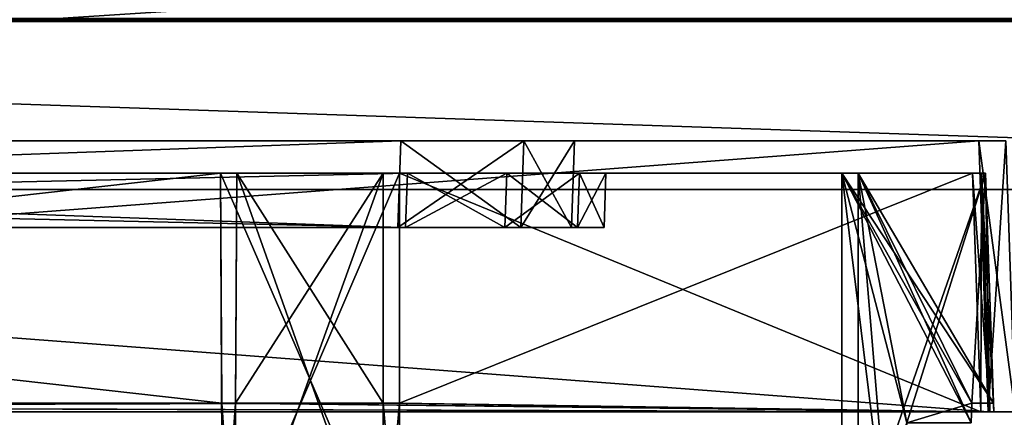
# Model space of a CAD drawing. Header units: millimetres. Extents: x -269 to 269, y -42 to 416.
# Tile 307 of 355: x 4 to 94, y 324 to 361. Entities that reach past the tile are written whole.
import ezdxf

# ---------------------------------------------------------------- set-up
doc = ezdxf.new("R2010")
doc.units = ezdxf.units.MM
doc.header["$LTSCALE"] = 65.185185
for name, color, linetype in [('2087', 7, 'CONTINUOUS'), ('2089', 7, 'CONTINUOUS'), ('2091', 7, 'CONTINUOUS'), ('2093', 7, 'CONTINUOUS'), ('2094', 7, 'CONTINUOUS'), ('2099', 7, 'CONTINUOUS'), ('2100', 7, 'CONTINUOUS'), ('2101', 7, 'CONTINUOUS'), ('2102', 7, 'CONTINUOUS'), ('2103', 7, 'CONTINUOUS'), ('2104', 7, 'CONTINUOUS'), ('2106', 7, 'CONTINUOUS'), ('2107', 7, 'CONTINUOUS'), ('2109', 7, 'CONTINUOUS'), ('2111', 7, 'CONTINUOUS'), ('2112', 7, 'CONTINUOUS'), ('2113', 7, 'CONTINUOUS'), ('2114', 7, 'CONTINUOUS'), ('2115', 7, 'CONTINUOUS'), ('2116', 7, 'CONTINUOUS'), ('2117', 7, 'CONTINUOUS'), ('2118', 7, 'CONTINUOUS'), ('2119', 7, 'CONTINUOUS'), ('2120', 7, 'CONTINUOUS'), ('2121', 7, 'CONTINUOUS'), ('2122', 7, 'CONTINUOUS'), ('2123', 7, 'CONTINUOUS'), ('2124', 7, 'CONTINUOUS'), ('2125', 7, 'CONTINUOUS'), ('2126', 7, 'CONTINUOUS'), ('2132', 7, 'CONTINUOUS'), ('2133', 7, 'CONTINUOUS'), ('2134', 7, 'CONTINUOUS'), ('2179', 7, 'CONTINUOUS'), ('2180', 7, 'CONTINUOUS'), ('2182', 7, 'CONTINUOUS'), ('2183', 7, 'CONTINUOUS'), ('2184', 7, 'CONTINUOUS'), ('2185', 7, 'CONTINUOUS'), ('2186', 7, 'CONTINUOUS'), ('2187', 7, 'CONTINUOUS'), ('2188', 7, 'CONTINUOUS'), ('2189', 7, 'CONTINUOUS'), ('2190', 7, 'CONTINUOUS'), ('2191', 7, 'CONTINUOUS'), ('2192', 7, 'CONTINUOUS'), ('2193', 7, 'CONTINUOUS'), ('2194', 7, 'CONTINUOUS'), ('2195', 7, 'CONTINUOUS'), ('2196', 7, 'CONTINUOUS'), ('2197', 7, 'CONTINUOUS'), ('2198', 7, 'CONTINUOUS'), ('2204', 7, 'CONTINUOUS'), ('2205', 7, 'CONTINUOUS'), ('2206', 7, 'CONTINUOUS'), ('2207', 7, 'CONTINUOUS'), ('2208', 7, 'CONTINUOUS'), ('2209', 7, 'CONTINUOUS'), ('2221', 7, 'CONTINUOUS'), ('2222', 7, 'CONTINUOUS'), ('2223', 7, 'CONTINUOUS'), ('2225', 7, 'CONTINUOUS'), ('2226', 7, 'CONTINUOUS'), ('2229', 7, 'CONTINUOUS'), ('2230', 7, 'CONTINUOUS'), ('2232', 7, 'CONTINUOUS'), ('2233', 7, 'CONTINUOUS'), ('3122', 7, 'CONTINUOUS'), ('3123', 7, 'CONTINUOUS'), ('3181', 7, 'CONTINUOUS'), ('3182', 7, 'CONTINUOUS'), ('3185', 7, 'CONTINUOUS')]:
    doc.layers.add(name, color=color, linetype=linetype)

msp = doc.modelspace()

# ---------------------------------------------------------------- linework, layer by layer
at = {"layer": '2087', "linetype": 'Continuous'}
for points in [[(93.002, 325, -5), (-237.002, 325, -5), (92.301, 325, -8), (93.002, 325, -5)], [(92.301, 325, -8), (-237.002, 325, -5), (-236.301, 325, -8), (92.301, 325, -8)], [(-237.002, 325, -342), (93.002, 325, -342), (-236.301, 325, -339), (-237.002, 325, -342)], [(-236.301, 325, -339), (93.002, 325, -342), (92.301, 325, -339), (-236.301, 325, -339)], [(93.149, 325, -8.351), (93.002, 325, -5), (92.301, 325, -8), (93.149, 325, -8.351)], [(92.301, 325, -339), (93.002, 325, -342), (93.149, 325, -338.649), (92.301, 325, -339)], [(95.476, 325, -6.024), (93.002, 325, -5), (93.5, 325, -9.199), (95.476, 325, -6.024)], [(93.5, 325, -9.199), (93.002, 325, -5), (93.149, 325, -8.351), (93.5, 325, -9.199)], [(93.002, 325, -342), (95.476, 325, -340.976), (93.149, 325, -338.649), (93.002, 325, -342)], [(95.476, 325, -340.976), (93.5, 325, -337.801), (93.149, 325, -338.649), (95.476, 325, -340.976)], [(95.476, 325, -340.976), (95.476, 325, -6.024), (93.5, 325, -9.199), (95.476, 325, -340.976)], [(93.5, 325, -337.801), (95.476, 325, -340.976), (93.5, 325, -9.199), (93.5, 325, -337.801)]]:
    msp.add_3dface(points, dxfattribs=at)
at = {"layer": '2089', "linetype": 'Continuous'}
for points in [[(-236.129, 350, -5.873), (92.129, 350, -5.873), (-182.883, 350, -46.627), (-236.129, 350, -5.873)], [(92.129, 350, -341.127), (-236.129, 350, -341.127), (38.883, 350, -300.373), (92.129, 350, -341.127)], [(38.883, 350, -300.373), (-236.129, 350, -341.127), (-182.883, 350, -300.373), (38.883, 350, -300.373)], [(-182.883, 350, -46.627), (92.129, 350, -5.873), (38.883, 350, -46.627), (-182.883, 350, -46.627)], [(38.883, 350, -46.627), (92.129, 350, -5.873), (50.189, 350, -51.307), (38.883, 350, -46.627)], [(50.189, 350, -295.692), (92.129, 350, -341.127), (38.883, 350, -300.373), (50.189, 350, -295.692)], [(50.189, 350, -51.307), (92.129, 350, -5.873), (54.873, 350, -62.617), (50.189, 350, -51.307)], [(54.873, 350, -284.383), (92.129, 350, -341.127), (50.189, 350, -295.692), (54.873, 350, -284.383)], [(92.129, 350, -5.873), (92.129, 350, -341.127), (54.873, 350, -284.383), (92.129, 350, -5.873)], [(54.873, 350, -62.617), (92.129, 350, -5.873), (54.873, 350, -284.383), (54.873, 350, -62.617)], [(92.129, 350, -5.873), (94.603, 350, -6.897), (92.129, 350, -341.127), (92.129, 350, -5.873)], [(92.129, 350, -341.127), (94.603, 350, -6.897), (94.603, 350, -340.103), (92.129, 350, -341.127)]]:
    msp.add_3dface(points, dxfattribs=at)
at = {"layer": '2091', "linetype": 'Continuous'}
for points in [[(39.305, 342, -43.906), (-183.305, 342, -43.906), (38.603, 342, -46.906), (39.305, 342, -43.906)], [(38.603, 342, -46.906), (-183.305, 342, -43.906), (-182.603, 342, -46.906), (38.603, 342, -46.906)], [(-183.305, 342, -303.094), (39.305, 342, -303.094), (-182.603, 342, -300.094), (-183.305, 342, -303.094)], [(-182.603, 342, -300.094), (39.305, 342, -303.094), (38.603, 342, -300.094), (-182.603, 342, -300.094)], [(49.913, 342, -51.59), (39.305, 342, -43.906), (38.603, 342, -46.906), (49.913, 342, -51.59)], [(39.305, 342, -303.094), (48.454, 342, -300.642), (38.603, 342, -300.094), (39.305, 342, -303.094)], [(38.603, 342, -300.094), (48.454, 342, -300.642), (49.913, 342, -295.409), (38.603, 342, -300.094)], [(48.452, 342, -46.357), (39.305, 342, -43.906), (49.913, 342, -51.59), (48.452, 342, -46.357)], [(55.146, 342, -53.052), (48.452, 342, -46.357), (54.594, 342, -62.897), (55.146, 342, -53.052)], [(54.594, 342, -62.897), (48.452, 342, -46.357), (49.913, 342, -51.59), (54.594, 342, -62.897)], [(48.454, 342, -300.642), (55.145, 342, -293.95), (49.913, 342, -295.409), (48.454, 342, -300.642)], [(55.145, 342, -293.95), (54.594, 342, -284.103), (49.913, 342, -295.409), (55.145, 342, -293.95)], [(55.145, 342, -293.95), (55.146, 342, -53.052), (54.594, 342, -62.897), (55.145, 342, -293.95)], [(54.594, 342, -284.103), (55.145, 342, -293.95), (54.594, 342, -62.897), (54.594, 342, -284.103)], [(57.594, 342, -284.805), (55.146, 342, -53.052), (55.145, 342, -293.95), (57.594, 342, -284.805)], [(57.594, 342, -62.195), (55.146, 342, -53.052), (57.594, 342, -284.805), (57.594, 342, -62.195)]]:
    msp.add_3dface(points, dxfattribs=at)
at = {"layer": '2093', "linetype": 'Continuous'}
for points in [[(23.75, 347, -8.768), (23.75, 347, -20.5), (37.25, 347, -20.5), (23.75, 347, -8.768)], [(37.25, 347, -8.768), (23.75, 347, -8.768), (37.25, 347, -20.5), (37.25, 347, -8.768)]]:
    msp.add_3dface(points, dxfattribs=at)
at = {"layer": '2094', "linetype": 'Continuous'}
for points in [[(92.732, 347, -64.25), (81, 347, -64.25), (81, 347, -77.75), (92.732, 347, -64.25)], [(92.732, 347, -77.75), (92.732, 347, -64.25), (81, 347, -77.75), (92.732, 347, -77.75)]]:
    msp.add_3dface(points, dxfattribs=at)
at = {"layer": '2099', "linetype": 'Continuous'}
for points in [[(81, 347, -269.25), (81, 347, -282.75), (92.732, 347, -269.25), (81, 347, -269.25)], [(92.732, 347, -269.25), (81, 347, -282.75), (92.732, 347, -282.75), (92.732, 347, -269.25)]]:
    msp.add_3dface(points, dxfattribs=at)
at = {"layer": '2100', "linetype": 'Continuous'}
for points in [[(37.25, 347, -326.5), (23.75, 347, -326.5), (37.25, 347, -338.232), (37.25, 347, -326.5)], [(37.25, 347, -338.232), (23.75, 347, -326.5), (23.75, 347, -338.232), (37.25, 347, -338.232)]]:
    msp.add_3dface(points, dxfattribs=at)
at = {"layer": '2101', "linetype": 'Continuous'}
for points in [[(22.25, 347, -22), (-166.25, 347, -22), (-183.479, 347, -43.732), (22.25, 347, -22)], [(38.75, 347, -22), (22.25, 347, -22), (-183.479, 347, -43.732), (38.75, 347, -22)], [(39.479, 347, -43.732), (38.75, 347, -22), (-183.479, 347, -43.732), (39.479, 347, -43.732)], [(-183.479, 347, -303.268), (-182.75, 347, -325), (39.479, 347, -303.268), (-183.479, 347, -303.268)], [(-182.75, 347, -325), (-166.25, 347, -325), (39.479, 347, -303.268), (-182.75, 347, -325)], [(-166.25, 347, -8.768), (-166.25, 347, -22), (22.25, 347, -8.768), (-166.25, 347, -8.768)], [(22.25, 347, -8.768), (-166.25, 347, -22), (22.25, 347, -22), (22.25, 347, -8.768)], [(22.25, 347, -338.232), (22.25, 347, -325), (-166.25, 347, -338.232), (22.25, 347, -338.232)], [(-166.25, 347, -338.232), (22.25, 347, -325), (-166.25, 347, -325), (-166.25, 347, -338.232)], [(-166.25, 347, -325), (22.25, 347, -325), (39.479, 347, -303.268), (-166.25, 347, -325)], [(38.75, 347, -325), (92.732, 347, -284.25), (22.25, 347, -325), (38.75, 347, -325)], [(22.25, 347, -325), (92.732, 347, -284.25), (48.627, 347, -300.818), (22.25, 347, -325)], [(39.479, 347, -303.268), (22.25, 347, -325), (48.627, 347, -300.818), (39.479, 347, -303.268)], [(38.75, 347, -8.768), (38.75, 347, -22), (91.532, 347, -8.768), (38.75, 347, -8.768)], [(91.532, 347, -8.768), (38.75, 347, -22), (92.381, 347, -9.119), (91.532, 347, -8.768)], [(92.381, 347, -9.119), (38.75, 347, -22), (92.732, 347, -9.968), (92.381, 347, -9.119)], [(92.732, 347, -9.968), (38.75, 347, -22), (39.479, 347, -43.732), (92.732, 347, -9.968)], [(92.732, 347, -337.032), (92.732, 347, -284.25), (38.75, 347, -325), (92.732, 347, -337.032)], [(92.381, 347, -337.881), (92.732, 347, -337.032), (38.75, 347, -338.232), (92.381, 347, -337.881)], [(38.75, 347, -338.232), (92.732, 347, -337.032), (38.75, 347, -325), (38.75, 347, -338.232)], [(91.532, 347, -338.232), (92.381, 347, -337.881), (38.75, 347, -338.232), (91.532, 347, -338.232)], [(48.629, 347, -46.183), (92.732, 347, -9.968), (39.479, 347, -43.732), (48.629, 347, -46.183)], [(48.627, 347, -300.818), (92.732, 347, -284.25), (55.321, 347, -294.122), (48.627, 347, -300.818)], [(55.32, 347, -52.876), (92.732, 347, -9.968), (48.629, 347, -46.183), (55.32, 347, -52.876)], [(57.768, 347, -62.021), (92.732, 347, -9.968), (55.32, 347, -52.876), (57.768, 347, -62.021)], [(92.732, 347, -284.25), (57.768, 347, -284.979), (55.321, 347, -294.122), (92.732, 347, -284.25)], [(79.5, 347, -62.75), (92.732, 347, -9.968), (57.768, 347, -62.021), (79.5, 347, -62.75)], [(79.5, 347, -79.25), (79.5, 347, -62.75), (57.768, 347, -284.979), (79.5, 347, -79.25)], [(57.768, 347, -284.979), (79.5, 347, -62.75), (57.768, 347, -62.021), (57.768, 347, -284.979)], [(92.732, 347, -79.25), (79.5, 347, -79.25), (57.768, 347, -284.979), (92.732, 347, -79.25)], [(79.5, 347, -267.75), (92.732, 347, -79.25), (57.768, 347, -284.979), (79.5, 347, -267.75)], [(79.5, 347, -284.25), (79.5, 347, -267.75), (57.768, 347, -284.979), (79.5, 347, -284.25)], [(92.732, 347, -284.25), (79.5, 347, -284.25), (57.768, 347, -284.979), (92.732, 347, -284.25)], [(92.732, 347, -62.75), (92.732, 347, -9.968), (79.5, 347, -62.75), (92.732, 347, -62.75)], [(92.732, 347, -267.75), (92.732, 347, -79.25), (79.5, 347, -267.75), (92.732, 347, -267.75)]]:
    msp.add_3dface(points, dxfattribs=at)
at = {"layer": '2102', "linetype": 'Continuous'}
for points in [[(57.594, 342, -62.195), (57.594, 342, -284.805), (57.768, 347, -62.021), (57.594, 342, -62.195)], [(57.594, 342, -284.805), (57.768, 347, -284.979), (57.768, 347, -62.021), (57.594, 342, -284.805)]]:
    msp.add_3dface(points, dxfattribs=at)
at = {"layer": '2103', "linetype": 'Continuous'}
for points in [[(39.305, 342, -43.906), (48.452, 342, -46.357), (39.479, 347, -43.732), (39.305, 342, -43.906)], [(48.452, 342, -46.357), (48.629, 347, -46.183), (39.479, 347, -43.732), (48.452, 342, -46.357)], [(48.452, 342, -46.357), (55.146, 342, -53.052), (48.629, 347, -46.183), (48.452, 342, -46.357)], [(55.146, 342, -53.052), (55.32, 347, -52.876), (48.629, 347, -46.183), (55.146, 342, -53.052)], [(55.146, 342, -53.052), (57.594, 342, -62.195), (55.32, 347, -52.876), (55.146, 342, -53.052)], [(57.594, 342, -62.195), (57.768, 347, -62.021), (55.32, 347, -52.876), (57.594, 342, -62.195)]]:
    msp.add_3dface(points, dxfattribs=at)
at = {"layer": '2104', "linetype": 'Continuous'}
for points in [[(-183.305, 342, -43.906), (39.305, 342, -43.906), (-183.479, 347, -43.732), (-183.305, 342, -43.906)], [(39.305, 342, -43.906), (39.479, 347, -43.732), (-183.479, 347, -43.732), (39.305, 342, -43.906)]]:
    msp.add_3dface(points, dxfattribs=at)
at = {"layer": '2106', "linetype": 'Continuous'}
for points in [[(48.454, 342, -300.642), (39.305, 342, -303.094), (48.627, 347, -300.818), (48.454, 342, -300.642)], [(39.305, 342, -303.094), (39.479, 347, -303.268), (48.627, 347, -300.818), (39.305, 342, -303.094)], [(55.145, 342, -293.95), (48.454, 342, -300.642), (55.321, 347, -294.122), (55.145, 342, -293.95)], [(48.454, 342, -300.642), (48.627, 347, -300.818), (55.321, 347, -294.122), (48.454, 342, -300.642)], [(57.594, 342, -284.805), (55.145, 342, -293.95), (57.768, 347, -284.979), (57.594, 342, -284.805)], [(57.768, 347, -284.979), (55.145, 342, -293.95), (55.321, 347, -294.122), (57.768, 347, -284.979)]]:
    msp.add_3dface(points, dxfattribs=at)
at = {"layer": '2107', "linetype": 'Continuous'}
for points in [[(-183.305, 342, -303.094), (-183.479, 347, -303.268), (39.479, 347, -303.268), (-183.305, 342, -303.094)], [(39.305, 342, -303.094), (-183.305, 342, -303.094), (39.479, 347, -303.268), (39.305, 342, -303.094)]]:
    msp.add_3dface(points, dxfattribs=at)
at = {"layer": '2109', "linetype": 'Continuous'}
for points in [[(37.25, 347, -20.5), (23.75, 347, -20.5), (23.551, 309, -20.5), (37.25, 347, -20.5)], [(37.25, 347, -20.5), (23.551, 309, -20.5), (37.25, 309, -20.5), (37.25, 347, -20.5)]]:
    msp.add_3dface(points, dxfattribs=at)
at = {"layer": '2111', "linetype": 'Continuous'}
for points in [[(37.25, 347, -8.768), (37.25, 347, -20.5), (37.25, 325.8, -15.843), (37.25, 347, -8.768)], [(37.25, 347, -8.768), (37.25, 325.8, -15.843), (37.25, 325.8, -8.028), (37.25, 347, -8.768)], [(37.25, 347, -20.5), (37.25, 309, -20.5), (37.25, 325.8, -15.843), (37.25, 347, -20.5)], [(37.25, 309, -20.5), (37.25, 309, -17.312), (37.25, 325.8, -15.843), (37.25, 309, -20.5)]]:
    msp.add_3dface(points, dxfattribs=at)
at = {"layer": '2112', "linetype": 'Continuous'}
for points in [[(37.25, 309, -17.312), (38.75, 309, -17.312), (38.75, 325.8, -15.843), (37.25, 309, -17.312)], [(37.25, 325.8, -15.843), (37.25, 309, -17.312), (38.75, 325.8, -15.843), (37.25, 325.8, -15.843)]]:
    msp.add_3dface(points, dxfattribs=at)
at = {"layer": '2113', "linetype": 'Continuous'}
for points in [[(37.25, 325.8, -8.028), (37.25, 325.8, -15.843), (38.75, 325.8, -8.028), (37.25, 325.8, -8.028)], [(37.25, 325.8, -15.843), (38.75, 325.8, -15.843), (38.75, 325.8, -8.028), (37.25, 325.8, -15.843)]]:
    msp.add_3dface(points, dxfattribs=at)
at = {"layer": '2114', "linetype": 'Continuous'}
for points in [[(38.75, 347, -22), (38.75, 347, -8.768), (38.75, 325.8, -8.028), (38.75, 347, -22)], [(38.75, 347, -22), (38.75, 309, -17.312), (38.75, 309, -22), (38.75, 347, -22)], [(38.75, 309, -17.312), (38.75, 347, -22), (38.75, 325.8, -15.843), (38.75, 309, -17.312)], [(38.75, 325.8, -15.843), (38.75, 347, -22), (38.75, 325.8, -8.028), (38.75, 325.8, -15.843)]]:
    msp.add_3dface(points, dxfattribs=at)
at = {"layer": '2115', "linetype": 'Continuous'}
for points in [[(-166.25, 347, -8.768), (22.25, 347, -8.768), (-166.361, 325.8, -8.028), (-166.25, 347, -8.768)], [(22.25, 347, -8.768), (22.361, 325.8, -8.028), (-166.361, 325.8, -8.028), (22.25, 347, -8.768)], [(23.75, 347, -8.768), (37.25, 347, -8.768), (23.639, 325.8, -8.028), (23.75, 347, -8.768)], [(37.25, 347, -8.768), (37.25, 325.8, -8.028), (23.639, 325.8, -8.028), (37.25, 347, -8.768)], [(91.532, 347, -8.768), (92.301, 325, -8), (38.75, 325.8, -8.028), (91.532, 347, -8.768)], [(38.75, 347, -8.768), (91.532, 347, -8.768), (38.75, 325.8, -8.028), (38.75, 347, -8.768)], [(92.301, 325, -8), (-236.301, 325, -8), (38.75, 325.8, -8.028), (92.301, 325, -8)], [(-236.301, 325, -8), (37.25, 325.8, -8.028), (38.75, 325.8, -8.028), (-236.301, 325, -8)], [(37.25, 325.8, -8.028), (-236.301, 325, -8), (23.639, 325.8, -8.028), (37.25, 325.8, -8.028)], [(23.639, 325.8, -8.028), (-236.301, 325, -8), (22.361, 325.8, -8.028), (23.639, 325.8, -8.028)], [(22.361, 325.8, -8.028), (-236.301, 325, -8), (-166.361, 325.8, -8.028), (22.361, 325.8, -8.028)]]:
    msp.add_3dface(points, dxfattribs=at)
at = {"layer": '2116', "linetype": 'Continuous'}
for points in [[(92.301, 325, -8), (91.532, 347, -8.768), (92.381, 347, -9.119), (92.301, 325, -8)], [(93.149, 325, -8.351), (92.301, 325, -8), (92.381, 347, -9.119), (93.149, 325, -8.351)], [(93.149, 325, -8.351), (92.381, 347, -9.119), (92.732, 347, -9.968), (93.149, 325, -8.351)], [(93.5, 325, -9.199), (93.149, 325, -8.351), (92.732, 347, -9.968), (93.5, 325, -9.199)]]:
    msp.add_3dface(points, dxfattribs=at)
at = {"layer": '2117', "linetype": 'Continuous'}
for points in [[(92.732, 347, -337.032), (93.5, 325, -337.801), (93.472, 325.8, -284.139), (92.732, 347, -337.032)], [(93.5, 325, -9.199), (92.732, 347, -9.968), (92.732, 347, -62.75), (93.5, 325, -9.199)], [(93.5, 325, -9.199), (92.732, 347, -62.75), (93.472, 325.8, -62.861), (93.5, 325, -9.199)], [(92.732, 347, -64.25), (92.732, 347, -77.75), (93.472, 325.8, -64.139), (92.732, 347, -64.25)], [(92.732, 347, -77.75), (93.472, 325.8, -77.75), (93.472, 325.8, -64.139), (92.732, 347, -77.75)], [(92.732, 347, -269.25), (92.732, 347, -282.75), (93.472, 325.8, -269.25), (92.732, 347, -269.25)], [(92.732, 347, -282.75), (93.472, 325.8, -282.861), (93.472, 325.8, -269.25), (92.732, 347, -282.75)], [(92.732, 347, -79.25), (92.732, 347, -267.75), (93.472, 325.8, -79.25), (92.732, 347, -79.25)], [(93.472, 325.8, -79.25), (92.732, 347, -267.75), (93.472, 325.8, -267.75), (93.472, 325.8, -79.25)], [(92.732, 347, -284.25), (92.732, 347, -337.032), (93.472, 325.8, -284.139), (92.732, 347, -284.25)], [(93.5, 325, -337.801), (93.5, 325, -9.199), (93.472, 325.8, -284.139), (93.5, 325, -337.801)], [(93.472, 325.8, -79.25), (93.5, 325, -9.199), (93.472, 325.8, -77.75), (93.472, 325.8, -79.25)], [(93.5, 325, -9.199), (93.472, 325.8, -79.25), (93.472, 325.8, -267.75), (93.5, 325, -9.199)], [(93.472, 325.8, -77.75), (93.5, 325, -9.199), (93.472, 325.8, -64.139), (93.472, 325.8, -77.75)], [(93.472, 325.8, -64.139), (93.5, 325, -9.199), (93.472, 325.8, -62.861), (93.472, 325.8, -64.139)], [(93.472, 325.8, -284.139), (93.5, 325, -9.199), (93.472, 325.8, -282.861), (93.472, 325.8, -284.139)], [(93.472, 325.8, -282.861), (93.5, 325, -9.199), (93.472, 325.8, -269.25), (93.472, 325.8, -282.861)], [(93.472, 325.8, -269.25), (93.5, 325, -9.199), (93.472, 325.8, -267.75), (93.472, 325.8, -269.25)]]:
    msp.add_3dface(points, dxfattribs=at)
at = {"layer": '2118', "linetype": 'Continuous'}
for points in [[(79.5, 347, -79.25), (92.732, 347, -79.25), (93.472, 325.8, -79.25), (79.5, 347, -79.25)], [(79.5, 347, -79.25), (93.472, 325.8, -79.25), (91.472, 325.8, -79.25), (79.5, 347, -79.25)], [(79.5, 309, -79.25), (79.5, 347, -79.25), (84.188, 309, -79.25), (79.5, 309, -79.25)], [(84.188, 309, -79.25), (79.5, 347, -79.25), (85.5, 324, -79.25), (84.188, 309, -79.25)], [(85.5, 324, -79.25), (79.5, 347, -79.25), (91.409, 324, -79.25), (85.5, 324, -79.25)], [(91.409, 324, -79.25), (79.5, 347, -79.25), (91.472, 325.8, -79.25), (91.409, 324, -79.25)]]:
    msp.add_3dface(points, dxfattribs=at)
at = {"layer": '2119', "linetype": 'Continuous'}
for points in [[(79.5, 347, -62.75), (79.5, 347, -79.25), (79.5, 309, -79.25), (79.5, 347, -62.75)], [(79.5, 347, -62.75), (79.5, 309, -79.25), (79.5, 309, -62.949), (79.5, 347, -62.75)]]:
    msp.add_3dface(points, dxfattribs=at)
at = {"layer": '2120', "linetype": 'Continuous'}
for points in [[(92.732, 347, -62.75), (79.5, 347, -62.75), (79.5, 309, -62.949), (92.732, 347, -62.75)], [(92.732, 347, -62.75), (79.5, 309, -62.949), (85.5, 324, -62.87), (92.732, 347, -62.75)], [(91.472, 325.8, -62.861), (92.732, 347, -62.75), (85.5, 324, -62.87), (91.472, 325.8, -62.861)], [(93.472, 325.8, -62.861), (92.732, 347, -62.75), (91.472, 325.8, -62.861), (93.472, 325.8, -62.861)], [(91.409, 324, -62.87), (91.472, 325.8, -62.861), (85.5, 324, -62.87), (91.409, 324, -62.87)]]:
    msp.add_3dface(points, dxfattribs=at)
at = {"layer": '2121', "linetype": 'Continuous'}
for points in [[(93.472, 325.8, -64.139), (93.472, 325.8, -62.861), (91.472, 325.8, -62.861), (93.472, 325.8, -64.139)], [(93.472, 325.8, -64.139), (91.472, 325.8, -62.861), (91.472, 325.8, -64.139), (93.472, 325.8, -64.139)]]:
    msp.add_3dface(points, dxfattribs=at)
at = {"layer": '2122', "linetype": 'Continuous'}
for points in [[(81, 347, -64.25), (92.732, 347, -64.25), (93.472, 325.8, -64.139), (81, 347, -64.25)], [(81, 347, -64.25), (93.472, 325.8, -64.139), (91.472, 325.8, -64.139), (81, 347, -64.25)], [(81, 347, -64.25), (91.472, 325.8, -64.139), (91.409, 324, -64.13), (81, 347, -64.25)], [(81, 309, -64.051), (81, 347, -64.25), (84.188, 309, -64.051), (81, 309, -64.051)], [(84.188, 309, -64.051), (81, 347, -64.25), (85.5, 324, -64.13), (84.188, 309, -64.051)], [(85.5, 324, -64.13), (81, 347, -64.25), (91.409, 324, -64.13), (85.5, 324, -64.13)]]:
    msp.add_3dface(points, dxfattribs=at)
at = {"layer": '2123', "linetype": 'Continuous'}
for points in [[(81, 347, -77.75), (81, 347, -64.25), (81, 309, -64.051), (81, 347, -77.75)], [(81, 347, -77.75), (81, 309, -64.051), (81, 309, -77.75), (81, 347, -77.75)]]:
    msp.add_3dface(points, dxfattribs=at)
at = {"layer": '2124', "linetype": 'Continuous'}
for points in [[(92.732, 347, -77.75), (81, 347, -77.75), (85.5, 324, -77.75), (92.732, 347, -77.75)], [(81, 347, -77.75), (81, 309, -77.75), (85.5, 324, -77.75), (81, 347, -77.75)], [(91.472, 325.8, -77.75), (92.732, 347, -77.75), (85.5, 324, -77.75), (91.472, 325.8, -77.75)], [(93.472, 325.8, -77.75), (92.732, 347, -77.75), (91.472, 325.8, -77.75), (93.472, 325.8, -77.75)], [(91.409, 324, -77.75), (91.472, 325.8, -77.75), (85.5, 324, -77.75), (91.409, 324, -77.75)]]:
    msp.add_3dface(points, dxfattribs=at)
at = {"layer": '2125', "linetype": 'Continuous'}
for points in [[(93.472, 325.8, -79.25), (93.472, 325.8, -77.75), (91.472, 325.8, -77.75), (93.472, 325.8, -79.25)], [(91.472, 325.8, -79.25), (93.472, 325.8, -79.25), (91.472, 325.8, -77.75), (91.472, 325.8, -79.25)]]:
    msp.add_3dface(points, dxfattribs=at)
at = {"layer": '2126', "linetype": 'Continuous'}
for points in [[(91.409, 324, -79.25), (91.472, 325.8, -79.25), (91.409, 324, -77.75), (91.409, 324, -79.25)], [(91.472, 325.8, -79.25), (91.472, 325.8, -77.75), (91.409, 324, -77.75), (91.472, 325.8, -79.25)]]:
    msp.add_3dface(points, dxfattribs=at)
at = {"layer": '2132', "linetype": 'Continuous'}
for points in [[(91.472, 325.8, -62.861), (91.409, 324, -62.87), (91.472, 325.8, -64.139), (91.472, 325.8, -62.861)], [(91.472, 325.8, -64.139), (91.409, 324, -62.87), (91.409, 324, -64.13), (91.472, 325.8, -64.139)]]:
    msp.add_3dface(points, dxfattribs=at)
at = {"layer": '2133', "linetype": 'Continuous'}
for points in [[(92.301, 325, -339), (93.149, 325, -338.649), (91.532, 347, -338.232), (92.301, 325, -339)], [(93.149, 325, -338.649), (92.381, 347, -337.881), (91.532, 347, -338.232), (93.149, 325, -338.649)], [(93.149, 325, -338.649), (93.5, 325, -337.801), (92.381, 347, -337.881), (93.149, 325, -338.649)], [(93.5, 325, -337.801), (92.732, 347, -337.032), (92.381, 347, -337.881), (93.5, 325, -337.801)]]:
    msp.add_3dface(points, dxfattribs=at)
at = {"layer": '2134', "linetype": 'Continuous'}
for points in [[(-166.25, 347, -338.232), (-166.361, 325.8, -338.972), (22.361, 325.8, -338.972), (-166.25, 347, -338.232)], [(22.25, 347, -338.232), (-166.25, 347, -338.232), (22.361, 325.8, -338.972), (22.25, 347, -338.232)], [(23.75, 347, -338.232), (23.639, 325.8, -338.972), (37.25, 325.8, -338.972), (23.75, 347, -338.232)], [(37.25, 347, -338.232), (23.75, 347, -338.232), (37.25, 325.8, -338.972), (37.25, 347, -338.232)], [(92.301, 325, -339), (91.532, 347, -338.232), (38.75, 347, -338.232), (92.301, 325, -339)], [(92.301, 325, -339), (38.75, 347, -338.232), (38.75, 325.8, -338.972), (92.301, 325, -339)], [(-236.301, 325, -339), (92.301, 325, -339), (-182.75, 325.8, -338.972), (-236.301, 325, -339)], [(-182.75, 325.8, -338.972), (92.301, 325, -339), (-181.25, 325.8, -338.972), (-182.75, 325.8, -338.972)], [(-181.25, 325.8, -338.972), (92.301, 325, -339), (-167.639, 325.8, -338.972), (-181.25, 325.8, -338.972)], [(-167.639, 325.8, -338.972), (92.301, 325, -339), (-166.361, 325.8, -338.972), (-167.639, 325.8, -338.972)], [(-166.361, 325.8, -338.972), (92.301, 325, -339), (22.361, 325.8, -338.972), (-166.361, 325.8, -338.972)], [(22.361, 325.8, -338.972), (92.301, 325, -339), (23.639, 325.8, -338.972), (22.361, 325.8, -338.972)], [(23.639, 325.8, -338.972), (92.301, 325, -339), (37.25, 325.8, -338.972), (23.639, 325.8, -338.972)], [(37.25, 325.8, -338.972), (92.301, 325, -339), (38.75, 325.8, -338.972), (37.25, 325.8, -338.972)]]:
    msp.add_3dface(points, dxfattribs=at)
at = {"layer": '2179', "linetype": 'Continuous'}
for points in [[(22.25, 347, -325), (22.25, 347, -338.232), (22.361, 325.8, -338.972), (22.25, 347, -325)], [(22.25, 347, -325), (22.361, 325.8, -338.972), (22.361, 325.8, -331.157), (22.25, 347, -325)], [(22.449, 309, -329.688), (22.25, 347, -325), (22.361, 325.8, -331.157), (22.449, 309, -329.688)], [(22.25, 347, -325), (22.449, 309, -329.688), (22.449, 309, -325), (22.25, 347, -325)]]:
    msp.add_3dface(points, dxfattribs=at)
at = {"layer": '2180', "linetype": 'Continuous'}
for points in [[(22.449, 309, -329.688), (22.361, 325.8, -331.157), (23.551, 309, -329.688), (22.449, 309, -329.688)], [(23.551, 309, -329.688), (22.361, 325.8, -331.157), (23.639, 325.8, -331.157), (23.551, 309, -329.688)]]:
    msp.add_3dface(points, dxfattribs=at)
at = {"layer": '2182', "linetype": 'Continuous'}
for points in [[(23.551, 309, -326.5), (23.75, 347, -326.5), (37.25, 309, -326.5), (23.551, 309, -326.5)], [(23.75, 347, -326.5), (37.25, 347, -326.5), (37.25, 309, -326.5), (23.75, 347, -326.5)]]:
    msp.add_3dface(points, dxfattribs=at)
at = {"layer": '2183', "linetype": 'Continuous'}
for points in [[(37.25, 347, -326.5), (37.25, 347, -338.232), (37.25, 325.8, -338.972), (37.25, 347, -326.5)], [(37.25, 347, -326.5), (37.25, 325.8, -338.972), (37.25, 325.8, -331.157), (37.25, 347, -326.5)], [(37.25, 347, -326.5), (37.25, 309, -329.688), (37.25, 309, -326.5), (37.25, 347, -326.5)], [(37.25, 309, -329.688), (37.25, 347, -326.5), (37.25, 325.8, -331.157), (37.25, 309, -329.688)]]:
    msp.add_3dface(points, dxfattribs=at)
at = {"layer": '2184', "linetype": 'Continuous'}
for points in [[(38.75, 309, -329.688), (37.25, 309, -329.688), (37.25, 325.8, -331.157), (38.75, 309, -329.688)], [(38.75, 309, -329.688), (37.25, 325.8, -331.157), (38.75, 325.8, -331.157), (38.75, 309, -329.688)]]:
    msp.add_3dface(points, dxfattribs=at)
at = {"layer": '2185', "linetype": 'Continuous'}
for points in [[(38.75, 347, -338.232), (38.75, 347, -325), (38.75, 309, -325), (38.75, 347, -338.232)], [(38.75, 325.8, -338.972), (38.75, 347, -338.232), (38.75, 325.8, -331.157), (38.75, 325.8, -338.972)], [(38.75, 347, -338.232), (38.75, 309, -325), (38.75, 325.8, -331.157), (38.75, 347, -338.232)], [(38.75, 309, -325), (38.75, 309, -329.688), (38.75, 325.8, -331.157), (38.75, 309, -325)]]:
    msp.add_3dface(points, dxfattribs=at)
at = {"layer": '2186', "linetype": 'Continuous'}
for points in [[(37.25, 325.8, -338.972), (38.75, 325.8, -338.972), (38.75, 325.8, -331.157), (37.25, 325.8, -338.972)], [(37.25, 325.8, -331.157), (37.25, 325.8, -338.972), (38.75, 325.8, -331.157), (37.25, 325.8, -331.157)]]:
    msp.add_3dface(points, dxfattribs=at)
at = {"layer": '2187', "linetype": 'Continuous'}
for points in [[(38.75, 347, -325), (22.25, 347, -325), (22.449, 309, -325), (38.75, 347, -325)], [(38.75, 347, -325), (22.449, 309, -325), (38.75, 309, -325), (38.75, 347, -325)]]:
    msp.add_3dface(points, dxfattribs=at)
at = {"layer": '2188', "linetype": 'Continuous'}
for points in [[(23.639, 325.8, -331.157), (23.75, 347, -326.5), (23.551, 309, -326.5), (23.639, 325.8, -331.157)], [(23.75, 347, -338.232), (23.75, 347, -326.5), (23.639, 325.8, -331.157), (23.75, 347, -338.232)], [(23.639, 325.8, -338.972), (23.75, 347, -338.232), (23.639, 325.8, -331.157), (23.639, 325.8, -338.972)], [(23.551, 309, -329.688), (23.639, 325.8, -331.157), (23.551, 309, -326.5), (23.551, 309, -329.688)]]:
    msp.add_3dface(points, dxfattribs=at)
at = {"layer": '2189', "linetype": 'Continuous'}
for points in [[(22.361, 325.8, -338.972), (23.639, 325.8, -338.972), (23.639, 325.8, -331.157), (22.361, 325.8, -338.972)], [(22.361, 325.8, -331.157), (22.361, 325.8, -338.972), (23.639, 325.8, -331.157), (22.361, 325.8, -331.157)]]:
    msp.add_3dface(points, dxfattribs=at)
at = {"layer": '2190', "linetype": 'Continuous'}
for points in [[(79.5, 347, -284.25), (92.732, 347, -284.25), (93.472, 325.8, -284.139), (79.5, 347, -284.25)], [(79.5, 347, -284.25), (93.472, 325.8, -284.139), (91.472, 325.8, -284.139), (79.5, 347, -284.25)], [(79.5, 309, -284.051), (79.5, 347, -284.25), (84.188, 309, -284.051), (79.5, 309, -284.051)], [(84.188, 309, -284.051), (79.5, 347, -284.25), (85.5, 324, -284.13), (84.188, 309, -284.051)], [(85.5, 324, -284.13), (79.5, 347, -284.25), (91.409, 324, -284.13), (85.5, 324, -284.13)], [(91.409, 324, -284.13), (79.5, 347, -284.25), (91.472, 325.8, -284.139), (91.409, 324, -284.13)]]:
    msp.add_3dface(points, dxfattribs=at)
at = {"layer": '2191', "linetype": 'Continuous'}
for points in [[(79.5, 347, -267.75), (79.5, 347, -284.25), (79.5, 309, -284.051), (79.5, 347, -267.75)], [(79.5, 347, -267.75), (79.5, 309, -284.051), (79.5, 309, -267.75), (79.5, 347, -267.75)]]:
    msp.add_3dface(points, dxfattribs=at)
at = {"layer": '2192', "linetype": 'Continuous'}
for points in [[(92.732, 347, -267.75), (79.5, 347, -267.75), (79.5, 309, -267.75), (92.732, 347, -267.75)], [(92.732, 347, -267.75), (79.5, 309, -267.75), (85.5, 324, -267.75), (92.732, 347, -267.75)], [(91.472, 325.8, -267.75), (92.732, 347, -267.75), (85.5, 324, -267.75), (91.472, 325.8, -267.75)], [(93.472, 325.8, -267.75), (92.732, 347, -267.75), (91.472, 325.8, -267.75), (93.472, 325.8, -267.75)], [(91.409, 324, -267.75), (91.472, 325.8, -267.75), (85.5, 324, -267.75), (91.409, 324, -267.75)]]:
    msp.add_3dface(points, dxfattribs=at)
at = {"layer": '2193', "linetype": 'Continuous'}
for points in [[(93.472, 325.8, -269.25), (93.472, 325.8, -267.75), (91.472, 325.8, -267.75), (93.472, 325.8, -269.25)], [(93.472, 325.8, -269.25), (91.472, 325.8, -267.75), (91.472, 325.8, -269.25), (93.472, 325.8, -269.25)]]:
    msp.add_3dface(points, dxfattribs=at)
at = {"layer": '2194', "linetype": 'Continuous'}
for points in [[(81, 347, -269.25), (92.732, 347, -269.25), (93.472, 325.8, -269.25), (81, 347, -269.25)], [(81, 347, -269.25), (93.472, 325.8, -269.25), (91.472, 325.8, -269.25), (81, 347, -269.25)], [(81, 347, -269.25), (91.472, 325.8, -269.25), (91.409, 324, -269.25), (81, 347, -269.25)], [(81, 309, -269.25), (81, 347, -269.25), (84.188, 309, -269.25), (81, 309, -269.25)], [(84.188, 309, -269.25), (81, 347, -269.25), (85.5, 324, -269.25), (84.188, 309, -269.25)], [(85.5, 324, -269.25), (81, 347, -269.25), (91.409, 324, -269.25), (85.5, 324, -269.25)]]:
    msp.add_3dface(points, dxfattribs=at)
at = {"layer": '2195', "linetype": 'Continuous'}
for points in [[(81, 347, -282.75), (81, 347, -269.25), (81, 309, -269.25), (81, 347, -282.75)], [(81, 347, -282.75), (81, 309, -269.25), (81, 309, -282.949), (81, 347, -282.75)]]:
    msp.add_3dface(points, dxfattribs=at)
at = {"layer": '2196', "linetype": 'Continuous'}
for points in [[(92.732, 347, -282.75), (81, 347, -282.75), (85.5, 324, -282.87), (92.732, 347, -282.75)], [(81, 347, -282.75), (81, 309, -282.949), (85.5, 324, -282.87), (81, 347, -282.75)], [(91.472, 325.8, -282.861), (92.732, 347, -282.75), (85.5, 324, -282.87), (91.472, 325.8, -282.861)], [(93.472, 325.8, -282.861), (92.732, 347, -282.75), (91.472, 325.8, -282.861), (93.472, 325.8, -282.861)], [(91.409, 324, -282.87), (91.472, 325.8, -282.861), (85.5, 324, -282.87), (91.409, 324, -282.87)]]:
    msp.add_3dface(points, dxfattribs=at)
at = {"layer": '2197', "linetype": 'Continuous'}
for points in [[(93.472, 325.8, -284.139), (93.472, 325.8, -282.861), (91.472, 325.8, -282.861), (93.472, 325.8, -284.139)], [(91.472, 325.8, -284.139), (93.472, 325.8, -284.139), (91.472, 325.8, -282.861), (91.472, 325.8, -284.139)]]:
    msp.add_3dface(points, dxfattribs=at)
at = {"layer": '2198', "linetype": 'Continuous'}
for points in [[(91.409, 324, -284.13), (91.472, 325.8, -284.139), (91.409, 324, -282.87), (91.409, 324, -284.13)], [(91.472, 325.8, -284.139), (91.472, 325.8, -282.861), (91.409, 324, -282.87), (91.472, 325.8, -284.139)]]:
    msp.add_3dface(points, dxfattribs=at)
at = {"layer": '2204', "linetype": 'Continuous'}
for points in [[(91.472, 325.8, -267.75), (91.409, 324, -267.75), (91.472, 325.8, -269.25), (91.472, 325.8, -267.75)], [(91.472, 325.8, -269.25), (91.409, 324, -267.75), (91.409, 324, -269.25), (91.472, 325.8, -269.25)]]:
    msp.add_3dface(points, dxfattribs=at)
at = {"layer": '2205', "linetype": 'Continuous'}
for points in [[(23.551, 309, -20.5), (23.75, 347, -20.5), (23.551, 309, -17.312), (23.551, 309, -20.5)], [(23.551, 309, -17.312), (23.75, 347, -20.5), (23.639, 325.8, -15.843), (23.551, 309, -17.312)], [(23.75, 347, -20.5), (23.75, 347, -8.768), (23.639, 325.8, -8.028), (23.75, 347, -20.5)], [(23.75, 347, -20.5), (23.639, 325.8, -8.028), (23.639, 325.8, -15.843), (23.75, 347, -20.5)]]:
    msp.add_3dface(points, dxfattribs=at)
at = {"layer": '2206', "linetype": 'Continuous'}
for points in [[(23.639, 325.8, -8.028), (22.361, 325.8, -8.028), (22.361, 325.8, -15.843), (23.639, 325.8, -8.028)], [(23.639, 325.8, -15.843), (23.639, 325.8, -8.028), (22.361, 325.8, -15.843), (23.639, 325.8, -15.843)]]:
    msp.add_3dface(points, dxfattribs=at)
at = {"layer": '2207', "linetype": 'Continuous'}
for points in [[(22.449, 309, -17.312), (23.639, 325.8, -15.843), (22.361, 325.8, -15.843), (22.449, 309, -17.312)], [(22.449, 309, -17.312), (23.551, 309, -17.312), (23.639, 325.8, -15.843), (22.449, 309, -17.312)]]:
    msp.add_3dface(points, dxfattribs=at)
at = {"layer": '2208', "linetype": 'Continuous'}
for points in [[(22.25, 347, -8.768), (22.25, 347, -22), (22.449, 309, -22), (22.25, 347, -8.768)], [(22.25, 347, -8.768), (22.449, 309, -22), (22.361, 325.8, -15.843), (22.25, 347, -8.768)], [(22.361, 325.8, -8.028), (22.25, 347, -8.768), (22.361, 325.8, -15.843), (22.361, 325.8, -8.028)], [(22.449, 309, -22), (22.449, 309, -17.312), (22.361, 325.8, -15.843), (22.449, 309, -22)]]:
    msp.add_3dface(points, dxfattribs=at)
at = {"layer": '2209', "linetype": 'Continuous'}
for points in [[(22.25, 347, -22), (38.75, 347, -22), (38.75, 309, -22), (22.25, 347, -22)], [(22.25, 347, -22), (38.75, 309, -22), (22.449, 309, -22), (22.25, 347, -22)]]:
    msp.add_3dface(points, dxfattribs=at)
at = {"layer": '2221', "linetype": 'Continuous'}
for points in [[(54.873, 350, -62.617), (54.873, 350, -284.383), (54.594, 342, -62.897), (54.873, 350, -62.617)], [(54.873, 350, -284.383), (54.594, 342, -284.103), (54.594, 342, -62.897), (54.873, 350, -284.383)]]:
    msp.add_3dface(points, dxfattribs=at)
at = {"layer": '2222', "linetype": 'Continuous'}
for points in [[(38.883, 350, -46.627), (50.189, 350, -51.307), (38.603, 342, -46.906), (38.883, 350, -46.627)], [(50.189, 350, -51.307), (49.913, 342, -51.59), (38.603, 342, -46.906), (50.189, 350, -51.307)], [(50.189, 350, -51.307), (54.873, 350, -62.617), (49.913, 342, -51.59), (50.189, 350, -51.307)], [(54.873, 350, -62.617), (54.594, 342, -62.897), (49.913, 342, -51.59), (54.873, 350, -62.617)]]:
    msp.add_3dface(points, dxfattribs=at)
at = {"layer": '2223', "linetype": 'Continuous'}
for points in [[(-182.883, 350, -46.627), (38.883, 350, -46.627), (-182.603, 342, -46.906), (-182.883, 350, -46.627)], [(38.883, 350, -46.627), (38.603, 342, -46.906), (-182.603, 342, -46.906), (38.883, 350, -46.627)]]:
    msp.add_3dface(points, dxfattribs=at)
at = {"layer": '2225', "linetype": 'Continuous'}
for points in [[(38.883, 350, -300.373), (38.603, 342, -300.094), (49.913, 342, -295.409), (38.883, 350, -300.373)], [(50.189, 350, -295.692), (38.883, 350, -300.373), (49.913, 342, -295.409), (50.189, 350, -295.692)], [(54.594, 342, -284.103), (50.189, 350, -295.692), (49.913, 342, -295.409), (54.594, 342, -284.103)], [(54.873, 350, -284.383), (50.189, 350, -295.692), (54.594, 342, -284.103), (54.873, 350, -284.383)]]:
    msp.add_3dface(points, dxfattribs=at)
at = {"layer": '2226', "linetype": 'Continuous'}
for points in [[(38.883, 350, -300.373), (-182.883, 350, -300.373), (38.603, 342, -300.094), (38.883, 350, -300.373)], [(-182.883, 350, -300.373), (-182.603, 342, -300.094), (38.603, 342, -300.094), (-182.883, 350, -300.373)]]:
    msp.add_3dface(points, dxfattribs=at)
at = {"layer": '2229', "linetype": 'Continuous'}
for points in [[(93.002, 325, -5), (95.476, 325, -6.024), (92.129, 350, -5.873), (93.002, 325, -5)], [(95.476, 325, -6.024), (94.603, 350, -6.897), (92.129, 350, -5.873), (95.476, 325, -6.024)]]:
    msp.add_3dface(points, dxfattribs=at)
at = {"layer": '2230', "linetype": 'Continuous'}
for points in [[(-237.002, 325, -5), (93.002, 325, -5), (-236.129, 350, -5.873), (-237.002, 325, -5)], [(93.002, 325, -5), (92.129, 350, -5.873), (-236.129, 350, -5.873), (93.002, 325, -5)]]:
    msp.add_3dface(points, dxfattribs=at)
at = {"layer": '2232', "linetype": 'Continuous'}
for points in [[(93.002, 325, -342), (92.129, 350, -341.127), (94.603, 350, -340.103), (93.002, 325, -342)], [(95.476, 325, -340.976), (93.002, 325, -342), (94.603, 350, -340.103), (95.476, 325, -340.976)]]:
    msp.add_3dface(points, dxfattribs=at)
at = {"layer": '2233', "linetype": 'Continuous'}
for points in [[(93.002, 325, -342), (-237.002, 325, -342), (92.129, 350, -341.127), (93.002, 325, -342)], [(-237.002, 325, -342), (-236.129, 350, -341.127), (92.129, 350, -341.127), (-237.002, 325, -342)]]:
    msp.add_3dface(points, dxfattribs=at)
at = {"layer": '3122', "linetype": 'Continuous'}
for points in [[(241, 361, -30.051), (241, 361, -25.743), (-241, 361, -25.743), (241, 361, -30.051)], [(220.495, 361, -30.122), (241, 361, -30.051), (-241, 361, -25.743), (220.495, 361, -30.122)], [(-220.495, 361, -30.122), (220.495, 361, -30.122), (-241, 361, -25.743), (-220.495, 361, -30.122)], [(-221.557, 361, -361), (221.557, 361, -361), (-221.557, 361, -34.237), (-221.557, 361, -361)], [(-221.557, 361, -34.237), (221.557, 361, -361), (-221.287, 361, -32.112), (-221.557, 361, -34.237)], [(-221.287, 361, -32.112), (221.557, 361, -361), (-220.495, 361, -30.122), (-221.287, 361, -32.112)], [(221.557, 361, -361), (220.495, 361, -30.122), (-220.495, 361, -30.122), (221.557, 361, -361)]]:
    msp.add_3dface(points, dxfattribs=at)
at = {"layer": '3123', "linetype": 'Continuous'}
for points in [[(241, 361.256, -23.802), (-241, 361.256, -23.802), (-241, 361.064, -24.764), (241, 361.256, -23.802)], [(241, 361.064, -24.764), (241, 361.256, -23.802), (-241, 361.064, -24.764), (241, 361.064, -24.764)], [(-241, 361, -25.743), (241, 361, -25.743), (241, 361.064, -24.764), (-241, 361, -25.743)], [(-241, 361, -25.743), (241, 361.064, -24.764), (-241, 361.064, -24.764), (-241, 361, -25.743)]]:
    msp.add_3dface(points, dxfattribs=at)
at = {"layer": '3181', "linetype": 'Continuous'}
for points in [[(-236.554, 345.5, -364.041), (75, 367, -363.29), (226.806, 375.5, -362.994), (-236.554, 345.5, -364.041)], [(236.554, 345.5, -364.041), (-236.554, 345.5, -364.041), (226.806, 375.5, -362.994), (236.554, 345.5, -364.041)], [(-75, 367, -363.29), (75, 367, -363.29), (-236.554, 345.5, -364.041), (-75, 367, -363.29)]]:
    msp.add_3dface(points, dxfattribs=at)
at = {"layer": '3182', "linetype": 'Continuous'}
for points in [[(-236.554, 345.5, -364.041), (236.554, 345.5, -364.041), (-236.554, 345.5, -361.541), (-236.554, 345.5, -364.041)], [(236.554, 345.5, -364.041), (236.554, 345.5, -361.541), (-236.554, 345.5, -361.541), (236.554, 345.5, -364.041)]]:
    msp.add_3dface(points, dxfattribs=at)
at = {"layer": '3185', "linetype": 'Continuous'}
for points in [[(236.554, 345.5, -361.541), (-221.557, 361, -361), (-236.554, 345.5, -361.541), (236.554, 345.5, -361.541)], [(221.557, 361, -361), (-221.557, 361, -361), (236.554, 345.5, -361.541), (221.557, 361, -361)]]:
    msp.add_3dface(points, dxfattribs=at)

doc.saveas('drawing.dxf')
